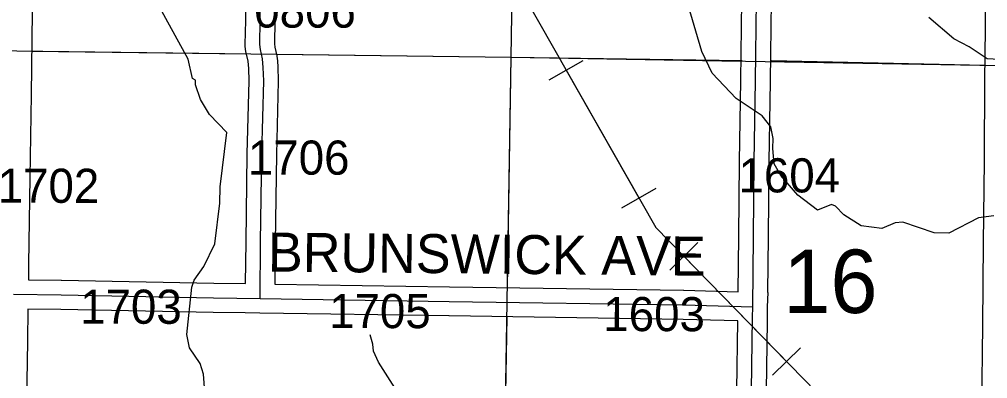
# Model space of a CAD drawing. Extents: x -132.8 to -73.3, y -60 to -26.
# Drawn here: x -103.169 to -101.183, y -53.411 to -52.674 of the extents above; entities that cross this region are included whole.
import ezdxf

# ---------------------------------------------------------------- set-up
doc = ezdxf.new("R2010")
doc.units = 0
for name, color, linetype in [('tdCoHydroRiver', 7, 'Continuous'), ('tdCoPipe', 7, 'Continuous'), ('tdCoSecRdNmbr', 7, 'Continuous'), ('tdCoSecRdTxt', 7, 'Continuous'), ('tdCoSecRteBand', 7, 'Continuous'), ('tdCoSecRteCL', 7, 'Continuous'), ('tdCoSectLine', 7, 'Continuous'), ('tdCoSectLinePart', 7, 'Continuous'), ('tdCoSectNmbr', 7, 'Continuous'), ('tdCoSurfEarth', 7, 'Continuous'), ('tdCoSurfGravel', 7, 'Continuous'), ('tdCoTwpBndry', 7, 'Continuous'), ('tdCoTwpBndryShd', 7, 'Continuous')]:
    doc.layers.add(name, color=color, linetype=linetype)

msp = doc.modelspace()

# ---------------------------------------------------------------- linework, layer by layer
at = {"layer": 'tdCoHydroRiver'}
for points in [[(-102.7884, -53.4385), (-102.7908, -53.4021), (-102.7982, -53.3799), (-102.8196, -53.3478), (-102.8253, -53.3209), (-102.8152, -53.2233), (-102.8102, -53.2092), (-102.7906, -53.1813), (-102.7675, -53.1345), (-102.7577, -53.0511), (-102.757, -53.018), (-102.7434, -52.9062), (-102.7789, -52.8692), (-102.7972, -52.8388), (-102.8075, -52.8086), (-102.8073, -52.7991), (-102.8136, -52.7958), (-102.8222, -52.7562), (-102.895, -52.6236), (-102.938, -52.5737)], [(-101.1706, -53.0772), (-101.2022, -53.0812), (-101.2629, -53.113), (-101.2929, -53.1123), (-101.3571, -53.0904), (-101.3729, -53.0916), (-101.4, -53.1036), (-101.4425, -53.0979), (-101.4783, -53.075), (-101.4952, -53.0573), (-101.503, -53.054), (-101.5317, -53.0659), (-101.5721, -53.0351), (-101.6075, -52.9948), (-101.6211, -52.9709), (-101.6236, -52.9393), (-101.6231, -52.9188), (-101.6274, -52.895), (-101.6458, -52.8725), (-101.6987, -52.8366), (-101.748, -52.785), (-101.7691, -52.7404), (-101.8131, -52.5911)], [(-100.6779, -52.7838), (-101.1839, -52.7551), (-101.2212, -52.7306), (-101.2524, -52.7141), (-101.3035, -52.6704)], [(-102.3984, -53.4299), (-102.432, -53.3771), (-102.4425, -53.3547), (-102.4438, -53.3405), (-102.4493, -53.3212)]]:
    msp.add_lwpolyline(points, dxfattribs=at)
at = {"layer": 'tdCoPipe'}
for p, q in [((-102.0823, -52.7987), (-102.0123, -52.7589)), ((-101.9332, -53.0606), (-101.8631, -53.0207)), ((-101.8349, -53.1884), (-101.7773, -53.1322)), ((-101.6244, -53.4041), (-101.5667, -53.3477))]:
    msp.add_line(p, q, dxfattribs=at)
for points in [[(-102.4961, -51.9905), (-101.8635, -53.1015), (-101.0943, -53.8893), (-100.3633, -54.3704)], [(-102.0473, -52.7788), (-101.8981, -53.0406)], [(-101.8061, -53.1603), (-101.5956, -53.3759)]]:
    msp.add_lwpolyline(points, dxfattribs=at)
at = {"layer": 'tdCoSecRteBand'}
for points in [[(-101.1953, -53.4723), (-101.1929, -53.3018), (-101.1919, -53.133), (-101.1919, -53.1329), (-101.1919, -53.1328), (-101.1899, -52.9649), (-101.1889, -52.7939), (-101.1889, -52.7938), (-101.1889, -52.7937), (-101.1884, -52.7531), (-101.1867, -52.6193), (-101.1847, -52.4643), (-101.1833, -52.2917), (-101.1833, -52.2917), (-101.1833, -52.2916), (-101.1815, -52.14)], [(-103.1421, -52.6589), (-103.1448, -52.8291), (-103.1473, -52.9985), (-103.1497, -53.1761), (-103.1497, -53.1761), (-103.1497, -53.1761), (-103.1502, -53.2085), (-103.0827, -53.2092), (-103.0825, -53.2092), (-103.0824, -53.2092), (-102.77, -53.2154), (-102.7048, -53.2164), (-102.7039, -53.1304), (-102.7039, -53.1304), (-102.7039, -53.1304), (-102.7014, -52.9508), (-102.7014, -52.9507), (-102.7014, -52.9505), (-102.6977, -52.8004), (-102.6984, -52.7753), (-102.6998, -52.7603), (-102.7037, -52.7428), (-102.704, -52.7415), (-102.7041, -52.7401), (-102.7054, -52.73), (-102.7056, -52.7279), (-102.7056, -52.7257), (-102.7046, -52.6767), (-102.7046, -52.6213)], [(-102.6446, -52.6217), (-102.6446, -52.677), (-102.6446, -52.6773), (-102.6446, -52.6776), (-102.6456, -52.7248), (-102.6447, -52.7314), (-102.6408, -52.7493), (-102.6405, -52.751), (-102.6403, -52.7528), (-102.6386, -52.7705), (-102.6385, -52.7716), (-102.6384, -52.7726), (-102.6377, -52.7995), (-102.6377, -52.8003), (-102.6377, -52.8011), (-102.6414, -52.9518), (-102.6439, -53.1312), (-102.6448, -53.2173), (-102.6447, -53.2173), (-102.2867, -53.2228), (-101.8066, -53.2299), (-101.8064, -53.2299), (-101.8063, -53.2299), (-101.6945, -53.2329), (-101.693, -53.1198), (-101.6917, -52.9662), (-101.6917, -52.9661), (-101.6917, -52.966), (-101.689, -52.8001), (-101.6883, -52.745), (-101.687, -52.6357)], [(-101.627, -52.6364), (-101.6283, -52.7457), (-101.629, -52.8009), (-101.629, -52.8009), (-101.629, -52.801), (-101.6317, -52.9668), (-101.633, -53.1204), (-101.633, -53.1204), (-101.633, -53.1205), (-101.6345, -53.234), (-101.6345, -53.2344), (-101.6341, -53.2344), (-101.6349, -53.2642), (-101.6353, -53.294), (-101.6353, -53.294), (-101.6374, -53.4357)], [(-101.6974, -53.4348), (-101.6953, -53.2929), (-101.8077, -53.2899), (-102.2876, -53.2827), (-102.2876, -53.2827), (-102.2877, -53.2827), (-102.6756, -53.2768), (-102.7055, -53.2765), (-102.7055, -53.2764), (-102.771, -53.2753), (-102.7711, -53.2753), (-102.7711, -53.2753), (-103.0834, -53.2692), (-103.1512, -53.2685), (-103.1522, -53.3346), (-103.1544, -53.4991)]]:
    msp.add_lwpolyline(points, dxfattribs=at)
at = {"layer": 'tdCoSecRteCL'}
for points in [[(-102.6752, -53.2468), (-102.6739, -53.1308), (-102.6714, -52.9512), (-102.6677, -52.8003), (-102.6684, -52.7734), (-102.6702, -52.7557), (-102.6744, -52.7365), (-102.6756, -52.7263), (-102.6746, -52.677), (-102.6746, -52.6213), (-102.6734, -52.5744), (-102.6724, -52.5357), (-102.6682, -52.3754), (-102.6657, -52.2506), (-102.6603, -52.0886), (-102.6559, -51.9352), (-102.6539, -51.842), (-102.6508, -51.7477)], [(-101.6649, -53.2636), (-101.663, -53.1201), (-101.6617, -52.9665), (-101.659, -52.8005), (-101.6583, -52.7453), (-101.657, -52.636), (-101.6558, -52.4602), (-101.6548, -52.3051), (-101.6536, -52.1334), (-101.6509, -51.9539), (-101.6506, -51.824), (-101.6506, -51.7674)], [(-103.1807, -53.2381), (-103.083, -53.2392), (-102.7705, -53.2454), (-102.6752, -53.2468)], [(-102.6752, -53.2468), (-102.2872, -53.2528), (-101.8071, -53.2599), (-101.6649, -53.2636)], [(-101.4242, -53.9653), (-101.4237, -53.9327), (-101.422, -53.8136), (-101.4233, -53.7934), (-101.4265, -53.7842), (-101.4304, -53.7776), (-101.4358, -53.7729), (-101.4422, -53.7687), (-101.4491, -53.7662), (-101.462, -53.765), (-101.6403, -53.763), (-101.6536, -53.763), (-101.662, -53.7615), (-101.6669, -53.7593), (-101.6699, -53.7559), (-101.6713, -53.7527), (-101.6723, -53.7443), (-101.6696, -53.6008), (-101.6674, -53.4353), (-101.6652, -53.2856), (-101.6649, -53.2636)]]:
    msp.add_lwpolyline(points, dxfattribs=at)
at = {"layer": 'tdCoSectLine'}
for points in [[(-102.16, -52.7518), (-102.1442, -51.7572)], [(-103.1737, -52.739), (-102.16, -52.7518)], [(-102.1764, -53.7549), (-102.16, -52.7518)], [(-102.16, -52.7518), (-101.159, -52.7691)]]:
    msp.add_lwpolyline(points, dxfattribs=at)
at = {"layer": 'tdCoSectLinePart'}
for points in [[(-102.16, -52.7518), (-102.1442, -51.7572)], [(-103.1437, -52.7394), (-102.7035, -52.7449)], [(-102.642, -52.7457), (-102.16, -52.7518)], [(-102.1677, -53.2245), (-102.16, -52.7518)], [(-102.16, -52.7518), (-101.6889, -52.7599)], [(-101.629, -52.761), (-101.189, -52.7686)], [(-102.1764, -53.7549), (-102.1687, -53.2844)]]:
    msp.add_lwpolyline(points, dxfattribs=at)
at = {"layer": 'tdCoSurfEarth'}
msp.add_lwpolyline([(-102.6752, -53.2468), (-102.6739, -53.1308), (-102.6714, -52.9512), (-102.6677, -52.8003), (-102.6684, -52.7734), (-102.6702, -52.7557), (-102.6744, -52.7365), (-102.6756, -52.7263), (-102.6746, -52.677), (-102.6746, -52.6213), (-102.6734, -52.5744)], dxfattribs=at)
at = {"layer": 'tdCoSurfGravel'}
for points in [[(-101.6583, -52.7453), (-101.657, -52.636), (-101.6558, -52.4602), (-101.6548, -52.3051), (-101.6536, -52.1334), (-101.6509, -51.9539), (-101.6506, -51.824), (-101.6506, -51.7674)], [(-101.6649, -53.2636), (-101.6649, -53.2636), (-101.663, -53.1201), (-101.6617, -52.9665), (-101.659, -52.8005), (-101.6583, -52.7453)], [(-103.1807, -53.2381), (-103.083, -53.2392), (-102.7705, -53.2454), (-102.6752, -53.2468), (-102.2872, -53.2528), (-101.8071, -53.2599), (-101.6649, -53.2636)], [(-101.6403, -53.763), (-101.6536, -53.763), (-101.662, -53.7615), (-101.6669, -53.7593), (-101.6699, -53.7559), (-101.6713, -53.7527), (-101.6723, -53.7443), (-101.6696, -53.6008), (-101.6674, -53.4353), (-101.6652, -53.2856), (-101.6649, -53.2636)]]:
    msp.add_lwpolyline(points, dxfattribs=at)
at = {"layer": 'tdCoTwpBndry'}
for points in [[(-103.1437, -52.7394), (-102.7036, -52.7449)], [(-102.6414, -52.7457), (-102.16, -52.7518), (-101.6864, -52.7585)], [(-101.6263, -52.7591), (-101.189, -52.7686)]]:
    msp.add_lwpolyline(points, dxfattribs=at)
at = {"layer": 'tdCoTwpBndryShd'}
msp.add_lwpolyline([(-104.1108, -52.7294), (-103.1737, -52.739), (-102.16, -52.7518), (-101.159, -52.7691), (-100.1583, -52.8044), (-99.1522, -52.8304), (-98.1499, -52.8673)], dxfattribs=at)

# ---------------------------------------------------------------- texts
at = {"layer": 'tdCoSecRdNmbr'}
for s, rotation, p in [('0806', 359.9226, (-102.687, -52.6913)), ('1706', 359.9226, (-102.7, -52.9927)), ('1604', 359.9233, (-101.694, -53.0292)), ('1702', 359.9222, (-103.2131, -53.0505)), ('1703', 359.9223, (-103.044, -53.2985)), ('1705', 359.9227, (-102.5335, -53.3075)), ('1603', 359.923, (-101.9712, -53.3137))]:
    msp.add_text(s, height=0.07, rotation=rotation, dxfattribs=at).set_placement(p)
at = {"layer": 'tdCoSecRdTxt'}
msp.add_text('BRUNSWICK AVE', height=0.08, rotation=359.4354, dxfattribs=at).set_placement((-102.6592, -53.1914))
at = {"layer": 'tdCoSectNmbr'}
msp.add_text('16', height=0.13, rotation=359.9233, dxfattribs=at).set_placement((-101.6023, -53.2764))

doc.saveas('drawing.dxf')
